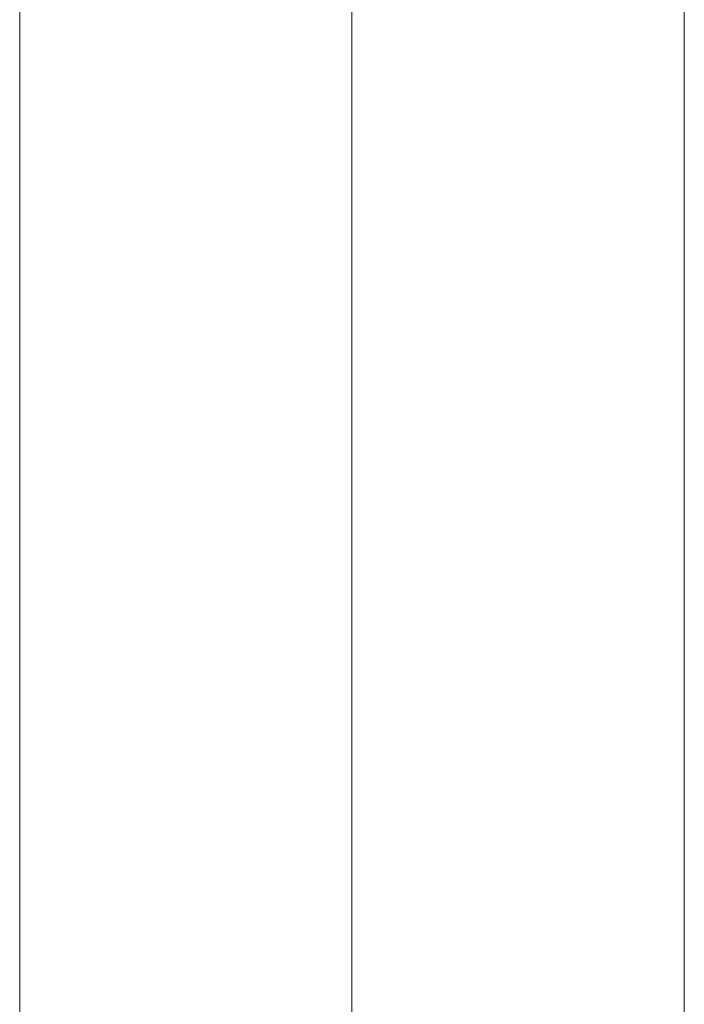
# Model space of a CAD drawing. Header units: millimetres. Extents: x 321 to 585, y -277 to 9.
# Tile 1034 of 1056: x 368.59 to 373.75, y -23.39 to -15.75. Entities that reach past the tile are written whole.
import ezdxf

# ---------------------------------------------------------------- set-up
doc = ezdxf.new("R2010")
doc.units = ezdxf.units.MM
doc.header["$MEASUREMENT"] = 0
doc.layers.add('IFC-Laje-Contorno', color=134, linetype='Continuous', lineweight=5)

msp = doc.modelspace()

# ---------------------------------------------------------------- linework, layer by layer
at = {"layer": 'IFC-Laje-Contorno', "color": 7, "lineweight": 5}
for p, q in [((368.5886, -31.9945), (368.5886, -5.9124)), ((371.1686, -31.9945), (371.1686, -5.923)), ((373.7486, -31.9945), (373.7486, -5.9216)), ((368.5886, -29.6597), (368.5886, -8.3399)), ((371.1686, -29.6597), (371.1686, -8.3602)), ((373.7486, -29.6597), (373.7486, -8.3602))]:
    msp.add_line(p, q, dxfattribs=at)

doc.saveas('drawing.dxf')
